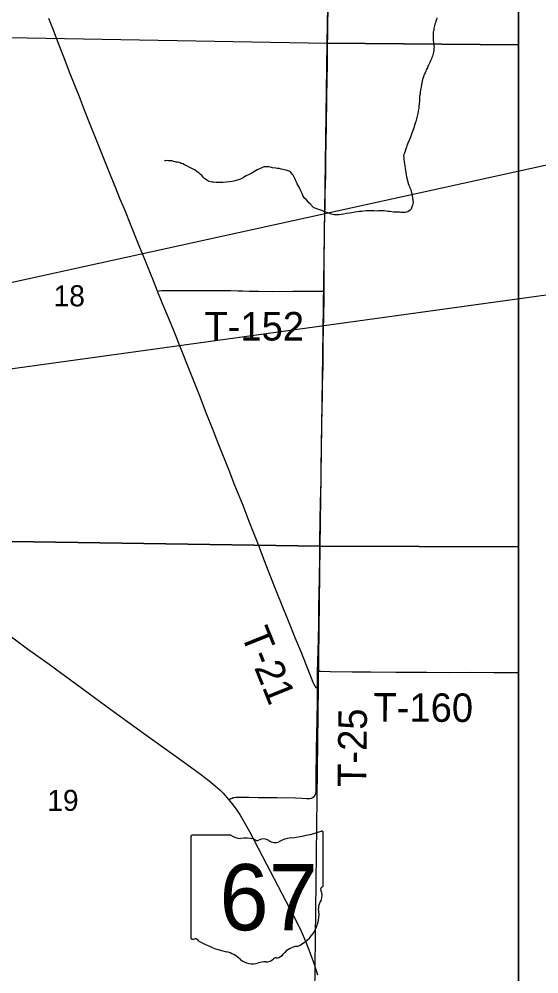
# Model space of a CAD drawing. Extents: x -209 to 4852, y 0 to 905.
# Drawn here: x -91.12 to -70.41, y 325.37 to 363.4 of the extents above; entities that cross this region are included whole.
import ezdxf

# ---------------------------------------------------------------- set-up
doc = ezdxf.new("R2010")
doc.units = 0
for name, color, linetype in [('Default', 7, 'Continuous'), ('GM_X_Adjacent_County_Text', 7, 'Continuous'), ('GM_X_County_Road', 7, 'Continuous'), ('GM_X_County_ROW', 7, 'Continuous'), ('GM_X_County_Subdivision_Text', 7, 'Continuous'), ('GM_X_Minor_Lake_Text', 7, 'Continuous'), ('GM_X_Minor_River', 7, 'Continuous'), ('GM_X_Minor_River_Text', 7, 'Continuous'), ('GM_X_Township_Road', 7, 'Continuous'), ('GM_X_Township_Road_Text', 7, 'Continuous'), ('GM_X_Township_ROW', 7, 'Continuous'), ('GM_X_Township_Subdivision', 7, 'Continuous'), ('SH_Data', 7, 'Continuous'), ('SH_Text', 7, 'Continuous')]:
    doc.layers.add(name, color=color, linetype=linetype)

msp = doc.modelspace()

# ---------------------------------------------------------------- linework, layer by layer
at = {"layer": 'Default'}
for points in [[(-207.234, 415.916), (-71.234, 415.916), (-71.234, 279.916), (-207.234, 279.916)], [(-71.234, 279.916), (-71.234, 415.916), (-207.234, 415.916), (-207.234, 279.916)]]:
    msp.add_lwpolyline(points, close=True, dxfattribs=at)
at = {"layer": 'GM_X_Adjacent_County_Text'}
msp.add_lwpolyline([(-100.12, 279.916), (-71.234, 279.916), (-71.234, 415.916), (-98.012, 415.916), (-98.074, 413.078), (-98.091, 408.753), (-98.174, 402.771), (-98.23, 398.743), (-98.371, 392.978), (-98.564, 385.071), (-98.799, 375.44), (-98.839, 372.823), (-99.362, 344.63), (-99.537, 322.581), (-99.585, 312.422), (-99.842, 308.938), (-99.816, 306.687), (-99.81, 305.088), (-99.838, 302.628), (-99.907, 296.469), (-99.833, 295.315)], close=True, dxfattribs=at)
msp.add_lwpolyline([(-100.12, 279.916), (-71.234, 279.916), (-71.234, 415.916), (-98.012, 415.916), (-98.074, 413.078), (-98.091, 408.753), (-98.174, 402.771), (-98.23, 398.743), (-98.371, 392.978), (-98.564, 385.071), (-98.799, 375.44), (-98.839, 372.823), (-99.362, 344.63), (-99.537, 322.581), (-99.585, 312.422), (-99.842, 308.938), (-99.816, 306.687), (-99.81, 305.088), (-99.838, 302.628), (-99.907, 296.469), (-99.833, 295.315)], close=True, dxfattribs=at)
msp.add_lwpolyline([(-100.12, 279.916), (-71.234, 279.916), (-71.234, 415.916), (-98.012, 415.916), (-98.074, 413.078), (-98.091, 408.753), (-98.174, 402.771), (-98.23, 398.743), (-98.371, 392.978), (-98.564, 385.071), (-98.799, 375.44), (-98.839, 372.823), (-99.362, 344.63), (-99.537, 322.581), (-99.585, 312.422), (-99.842, 308.938), (-99.816, 306.687), (-99.81, 305.088), (-99.838, 302.628), (-99.907, 296.469), (-99.833, 295.315)], close=True, dxfattribs=at)
msp.add_lwpolyline([(-100.12, 279.916), (-71.234, 279.916), (-71.234, 415.916), (-98.012, 415.916), (-98.074, 413.078), (-98.091, 408.753), (-98.174, 402.771), (-98.23, 398.743), (-98.371, 392.978), (-98.564, 385.071), (-98.799, 375.44), (-98.839, 372.823), (-99.362, 344.63), (-99.537, 322.581), (-99.585, 312.422), (-99.842, 308.938), (-99.816, 306.687), (-99.81, 305.088), (-99.838, 302.628), (-99.907, 296.469), (-99.833, 295.315)], close=True, dxfattribs=at)
at = {"layer": 'GM_X_County_Road'}
for points in [[(-74.477, 363.452), (-74.5, 363.392), (-74.517, 363.324), (-74.54, 363.256), (-74.556, 363.195), (-74.572, 363.135), (-74.588, 363.074), (-74.597, 363.021), (-74.605, 362.953), (-74.621, 362.892), (-74.63, 362.839), (-74.631, 362.771), (-74.632, 362.71), (-74.633, 362.634), (-74.626, 362.558), (-74.598, 362.383), (-74.599, 362.345), (-74.592, 362.284), (-74.6, 362.231), (-74.601, 362.148), (-74.61, 362.087), (-74.626, 362.034), (-74.642, 361.974), (-74.658, 361.928), (-74.681, 361.876), (-74.697, 361.823), (-74.721, 361.77), (-74.744, 361.717), (-74.76, 361.679), (-74.784, 361.619), (-74.815, 361.566), (-74.838, 361.521), (-74.854, 361.46), (-74.885, 361.415), (-74.901, 361.378), (-74.924, 361.325), (-74.948, 361.264), (-74.971, 361.219), (-74.995, 361.166), (-75.011, 361.098), (-75.035, 361.03), (-75.059, 360.947), (-75.067, 360.909), (-75.075, 360.864), (-75.091, 360.796), (-75.108, 360.705), (-75.124, 360.629), (-75.132, 360.576), (-75.141, 360.5), (-75.15, 360.417), (-75.166, 360.326), (-75.167, 360.25)], [(-75.167, 360.25), (-75.176, 360.144), (-75.186, 360.022), (-75.195, 359.931), (-75.203, 359.848), (-75.22, 359.749), (-75.237, 359.636), (-75.261, 359.537), (-75.285, 359.431), (-75.317, 359.326), (-75.348, 359.25), (-75.372, 359.167), (-75.397, 359.069), (-75.484, 358.812), (-75.531, 358.698), (-75.57, 358.608), (-75.602, 358.54), (-75.625, 358.502), (-75.649, 358.419), (-75.672, 358.359), (-75.688, 358.298), (-75.712, 358.23), (-75.744, 358.147), (-75.768, 358.079), (-75.783, 358.041), (-75.799, 358.004), (-75.807, 357.958), (-75.8, 357.89), (-75.794, 357.806), (-75.78, 357.73), (-75.766, 357.631), (-75.76, 357.555), (-75.746, 357.456), (-75.732, 357.38), (-75.718, 357.296), (-75.704, 357.197), (-75.69, 357.121), (-75.668, 357.03), (-75.654, 356.961), (-75.639, 356.915), (-75.618, 356.854), (-75.596, 356.786), (-75.566, 356.732), (-75.552, 356.679), (-75.53, 356.625), (-75.508, 356.572), (-75.5, 356.534), (-75.486, 356.488), (-75.479, 356.427), (-75.465, 356.358), (-75.451, 356.297), (-75.444, 356.252), (-75.437, 356.214), (-75.437, 356.176), (-75.43, 356.115), (-75.439, 356.039), (-75.447, 355.993), (-75.471, 355.918), (-75.503, 355.835), (-75.549, 355.79), (-75.633, 355.73), (-75.687, 355.708), (-75.74, 355.694), (-75.793, 355.695), (-75.846, 355.696), (-75.915, 355.704), (-75.968, 355.705), (-76.021, 355.713), (-76.082, 355.714), (-76.142, 355.715), (-76.203, 355.716), (-76.279, 355.725), (-76.355, 355.734), (-76.423, 355.742), (-76.499, 355.751), (-76.582, 355.76), (-76.674, 355.761), (-76.803, 355.763), (-76.894, 355.757), (-76.993, 355.758), (-77.091, 355.76), (-77.198, 355.761), (-77.296, 355.763), (-77.388, 355.749), (-77.479, 355.743), (-77.555, 355.736), (-77.646, 355.722), (-77.745, 355.709), (-77.867, 355.688), (-77.966, 355.674), (-78.08, 355.653), (-78.195, 355.632), (-78.294, 355.618), (-78.37, 355.611), (-78.438, 355.605), (-78.499, 355.606), (-78.567, 355.607), (-78.628, 355.623), (-78.688, 355.631), (-78.741, 355.655), (-78.824, 355.686)], [(-78.824, 355.686), (-78.9, 355.71), (-78.983, 355.742), (-79.059, 355.773), (-79.142, 355.805), (-79.233, 355.829), (-79.293, 355.86), (-79.346, 355.876), (-79.391, 355.9), (-79.533, 356.046), (-79.579, 356.085), (-79.623, 356.139), (-79.676, 356.2), (-79.736, 356.254), (-79.78, 356.308), (-79.818, 356.37), (-79.847, 356.453), (-79.884, 356.53), (-79.921, 356.614), (-79.965, 356.706), (-80.009, 356.775), (-80.039, 356.836), (-80.068, 356.905), (-80.105, 356.989), (-80.142, 357.058), (-80.179, 357.127), (-80.209, 357.188), (-80.239, 357.226), (-80.268, 357.265), (-80.306, 357.311), (-80.366, 357.342), (-80.48, 357.382), (-80.684, 357.43), (-80.767, 357.447), (-80.836, 357.455), (-80.896, 357.464), (-81.033, 357.481), (-81.101, 357.497), (-81.177, 357.514), (-81.245, 357.522), (-81.298, 357.523), (-81.359, 357.516), (-81.397, 357.509), (-81.458, 357.48), (-81.542, 357.443), (-81.634, 357.391), (-81.741, 357.332), (-81.856, 357.265), (-81.963, 357.206), (-82.07, 357.155), (-82.178, 357.095), (-82.27, 357.044), (-82.384, 357), (-82.476, 356.971), (-82.567, 356.942), (-82.651, 356.928), (-82.735, 356.914), (-83.009, 356.888), (-83.085, 356.889), (-83.153, 356.89), (-83.214, 356.891), (-83.274, 356.899), (-83.373, 356.901), (-83.434, 356.909), (-83.494, 356.917), (-83.555, 356.934), (-83.6, 356.957), (-83.653, 356.996), (-83.72, 357.042), (-83.788, 357.104), (-83.84, 357.166), (-83.908, 357.227), (-83.96, 357.274), (-84.028, 357.32), (-84.073, 357.359), (-84.133, 357.398), (-84.194, 357.429), (-84.262, 357.46), (-84.345, 357.507), (-84.443, 357.554), (-84.526, 357.593), (-84.593, 357.632), (-84.661, 357.656), (-84.707, 357.672), (-84.745, 357.688), (-84.805, 357.704), (-84.866, 357.705), (-84.911, 357.713), (-84.964, 357.729), (-85.04, 357.753), (-85.093, 357.761), (-85.169, 357.762), (-85.237, 357.763), (-85.283, 357.757), (-85.329, 357.757)]]:
    msp.add_lwpolyline(points, dxfattribs=at)
at = {"layer": 'GM_X_County_ROW'}
for points in [[(-78.971, 352.563), (-78.969, 352.688), (-78.97, 352.937), (-78.972, 353.309), (-78.972, 353.557), (-78.964, 353.992), (-78.959, 354.489), (-78.952, 355.111), (-78.942, 355.608), (-78.935, 355.98), (-78.924, 356.477), (-78.909, 357.161), (-78.901, 357.782), (-78.887, 358.59), (-78.881, 359.025), (-78.874, 359.397), (-78.861, 359.957), (-78.857, 360.392), (-78.852, 360.889), (-78.842, 361.696), (-78.834, 362.316), (-78.825, 362.819), (-78.817, 363.311), (-78.809, 363.681)], [(-85.609, 352.565), (-85.774, 352.974), (-85.89, 353.262), (-86.053, 353.665), (-86.307, 354.3), (-86.465, 354.706), (-86.651, 355.167), (-86.916, 355.798), (-87.106, 356.257), (-87.269, 356.661), (-87.479, 357.179), (-87.639, 357.584), (-87.825, 358.045), (-88.011, 358.507), (-88.284, 359.201), (-88.516, 359.778), (-88.719, 360.3), (-89.085, 361.225), (-89.353, 361.921), (-89.579, 362.5), (-89.755, 362.965), (-89.934, 363.429)], [(-85.609, 352.565), (-85.54, 352.573), (-85.433, 352.586), (-85.187, 352.588), (-84.938, 352.589), (-84.316, 352.591), (-84.006, 352.591), (-83.571, 352.59), (-83.074, 352.593), (-82.701, 352.592), (-82.39, 352.583), (-82.204, 352.573), (-81.956, 352.562), (-81.584, 352.558), (-81.024, 352.554), (-80.216, 352.566), (-79.843, 352.565), (-79.408, 352.562), (-79.018, 352.563), (-78.971, 352.563)], [(-81.588, 342.452), (-81.951, 343.387), (-82.2, 344.024), (-82.548, 344.889), (-82.73, 345.352), (-83.187, 346.509), (-83.394, 347.029), (-83.671, 347.722), (-83.938, 348.418), (-84.278, 349.286), (-84.714, 350.385), (-84.949, 350.96), (-85.163, 351.477), (-85.353, 351.937), (-85.564, 352.455), (-85.609, 352.565)], [(-79.228, 337.422), (-79.226, 337.779), (-79.201, 338.707), (-79.186, 339.328), (-79.181, 339.577), (-79.181, 339.95), (-79.159, 341.13), (-79.142, 342), (-79.139, 342.56), (-79.123, 343.429), (-79.111, 344.175), (-79.09, 344.921), (-79.084, 345.418), (-79.071, 346.474), (-79.06, 347.22), (-79.044, 347.903), (-79.038, 348.401), (-79.032, 348.835), (-79.012, 349.581), (-79.009, 350.078), (-79.003, 350.513), (-78.995, 351.01), (-78.986, 351.569), (-78.975, 352.253), (-78.971, 352.563)], [(-79.232, 336.727), (-79.27, 336.768), (-79.326, 336.829), (-79.381, 336.916), (-79.408, 336.971), (-79.48, 337.143), (-79.704, 337.723), (-79.864, 338.128), (-80.126, 338.76), (-80.4, 339.454), (-80.589, 339.914), (-80.889, 340.664), (-81.117, 341.243), (-81.411, 341.996), (-81.588, 342.452)], [(-79.232, 336.727), (-79.229, 337.343), (-79.228, 337.422)], [(-79.228, 337.422), (-79.1, 337.42), (-78.727, 337.415), (-77.857, 337.404), (-77.112, 337.397), (-76.118, 337.387), (-75.497, 337.382), (-74.876, 337.381), (-74.006, 337.379), (-73.136, 337.383), (-72.204, 337.377), (-71.645, 337.375), (-71.234, 337.376)], [(-82.771, 332.306), (-82.709, 332.339), (-82.68, 332.354), (-82.639, 332.371), (-82.597, 332.387), (-82.553, 332.398), (-82.493, 332.406), (-82.221, 332.405), (-81.972, 332.401), (-81.6, 332.398), (-81.227, 332.395), (-80.854, 332.391), (-80.109, 332.374), (-79.861, 332.363), (-79.673, 332.357), (-79.609, 332.357), (-79.543, 332.36), (-79.479, 332.369), (-79.415, 332.393), (-79.366, 332.431), (-79.323, 332.486), (-79.3, 332.55), (-79.292, 332.613), (-79.287, 332.677), (-79.286, 332.741), (-79.287, 333.115), (-79.283, 333.302), (-79.275, 334.109), (-79.272, 334.358), (-79.261, 334.855), (-79.245, 335.538), (-79.236, 336.16), (-79.232, 336.727)]]:
    msp.add_lwpolyline(points, dxfattribs=at)
at = {"layer": 'GM_X_County_Subdivision_Text'}
msp.add_lwpolyline([(-91.531, 338.872), (-90.781, 338.32), (-89.927, 337.699), (-88.825, 336.89), (-88.124, 336.376), (-87.47, 335.902), (-86.163, 334.953), (-85.053, 334.156), (-84.446, 333.723), (-83.894, 333.32), (-83.548, 333.057), (-83.31, 332.86), (-83.127, 332.693), (-82.996, 332.561), (-82.791, 332.33), (-82.771, 332.306), (-82.594, 332.09), (-82.448, 331.891), (-82.312, 331.684), (-82.155, 331.417), (-81.947, 331.036), (-81.431, 330.044), (-80.184, 327.681), (-80.045, 327.404), (-79.888, 327.067), (-79.717, 326.668), (-79.579, 326.322), (-79.387, 325.798), (-79.228, 325.327)], dxfattribs=at)
at = {"layer": 'GM_X_Minor_Lake_Text'}
msp.add_lwpolyline([(-100.12, 279.916), (-71.234, 279.916), (-71.234, 402.335), (-98.174, 402.771), (-98.23, 398.743), (-98.371, 392.978), (-98.564, 385.071), (-98.799, 375.44), (-98.839, 372.823), (-99.362, 344.63), (-99.537, 322.581), (-99.585, 312.422), (-99.842, 308.938), (-99.816, 306.687), (-99.81, 305.088), (-99.838, 302.628), (-99.907, 296.469), (-99.833, 295.315)], close=True, dxfattribs=at)
at = {"layer": 'GM_X_Minor_River'}
for points in [[(-71.234, 362.381), (-71.234, 382.497), (-78.498, 382.636), (-78.857, 362.442)], [(-99.018, 362.808), (-78.857, 362.442), (-79.139, 342.402), (-99.325, 342.707)], [(-71.234, 342.373), (-71.234, 362.381), (-78.857, 362.442), (-79.139, 342.402)], [(-79.139, 342.402), (-79.384, 322.33), (-99.49, 322.641), (-99.325, 342.707)], [(-71.234, 322.271), (-71.234, 342.373), (-79.139, 342.402), (-79.384, 322.33)]]:
    msp.add_lwpolyline(points, close=True, dxfattribs=at)
at = {"layer": 'GM_X_Minor_River_Text'}
msp.add_lwpolyline([(-100.12, 279.916), (-71.234, 279.916), (-71.234, 415.916), (-98.012, 415.916), (-98.074, 413.078), (-98.091, 408.753), (-98.174, 402.771), (-98.23, 398.743), (-98.371, 392.978), (-98.564, 385.071), (-98.799, 375.44), (-98.839, 372.823), (-99.362, 344.63), (-99.537, 322.581), (-99.585, 312.422), (-99.842, 308.938), (-99.816, 306.687), (-99.81, 305.088), (-99.838, 302.628), (-99.907, 296.469), (-99.833, 295.315)], close=True, dxfattribs=at)
at = {"layer": 'GM_X_Township_Subdivision'}
for p, q in [((-79.005, 328.898), (-79.005, 330.992)), ((-84.279, 330.824), (-84.279, 326.821)), ((-82.682, 330.893), (-84.227, 330.893)), ((-79.006, 328.899), (-79.005, 328.898))]:
    msp.add_line(p, q, dxfattribs=at)
for centre, radius, start, end in [((-80.884, 336.349), 5.592, 275.8445, 288.9065), ((-79.064, 331.001), 0.0587, 351.8621, 97.738), ((-84.218, 330.832), 0.0611, 98.1301, 188.1301), ((-82.315, 331.357), 0.593, 231.6195, 271.1119), ((-82.118, 328.646), 2.127, 80.4867, 94.9883), ((-81.635, 330.853), 0.171, 219.7921, 297.1024), ((-81.384, 330.391), 0.355, 54.4667, 119.1411), ((-80.926, 331.025), 0.428, 233.8562, 294.8282), ((-80.17, 329.67), 1.125, 97.3462, 120.7689), ((-79.019, 328.745), 0.0909, 107.944, 210.337), ((-79.597, 328.48), 0.545, 340.033, 23.6496), ((-79.068, 328.89), 0.0628, 289.6038, 7.7341), ((-78.795, 328.022), 0.397, 136.8065, 186.9296), ((-80.571, 327.756), 1.399, 292.3089, 8.9858), ((-84.218, 326.813), 0.0616, 171.9584, 258.3066), ((-84.208, 327.222), 0.47, 267.339, 280.6039), ((-84.112, 326.591), 0.17, 29.7484, 93.2717), ((-81.971, 330.187), 4.038, 240.4129, 257.1985), ((-79.981, 325.698), 0.766, 94.4031, 142.5768), ((-83.175, 325.023), 1.264, 47.1842, 75.836), ((-81.286, 326.271), 0.427, 268.777, 315.5493), ((-80.9, 325.883), 0.12, 65.7517, 132.6484), ((-80.951, 326.434), 0.452, 282.8732, 323.2771), ((-81.808, 326.571), 0.802, 230.7004, 286.2918), ((-81.345, 325.187), 0.659, 85.6951, 111.2099)]:
    msp.add_arc(centre, radius, start, end, dxfattribs=at)
at = {"layer": 'SH_Data'}
msp.add_line((-71.234, 415.916), (-71.234, 279.916), dxfattribs=at)
at = {"layer": 'SH_Text'}
msp.add_lwpolyline([(-133.802, 343.61), (-61.765, 359.426), (-32.086, 359.426), (-32.086, 353.787), (-61.758, 353.561)], close=True, dxfattribs=at)

# ---------------------------------------------------------------- texts
at = {"layer": 'GM_X_Township_Road'}
for s, rotation, p in [('T-152', 359.9805, (-83.739, 350.598)), ('T-21', 291.8735, (-82.303, 338.909)), ('T-160', 359.7173, (-77.009, 335.42)), ('T-25', 89.2952, (-77.3, 332.808))]:
    msp.add_text(s, height=1.1364, rotation=rotation, dxfattribs=at).set_placement(p)
at = {"layer": 'GM_X_Township_Road_Text'}
for s, p in [('18', (-89.747, 351.96)), ('19', (-89.997, 331.86))]:
    msp.add_text(s, height=0.8371, rotation=0, dxfattribs=at).set_placement(p)
at = {"layer": 'GM_X_Township_ROW'}
msp.add_text('67', height=0.00379, rotation=0, dxfattribs=at).set_placement((-82.655, 328.281))
for s in ['s', 'r']:
    msp.add_text(s, height=0.00379, dxfattribs=at).set_placement((-81.701, 328.557))
at = {"layer": 'GM_X_Township_Subdivision'}
msp.add_text('67', height=2.6367, dxfattribs=at).set_placement((-83.141, 327.104))

doc.saveas('drawing.dxf')
